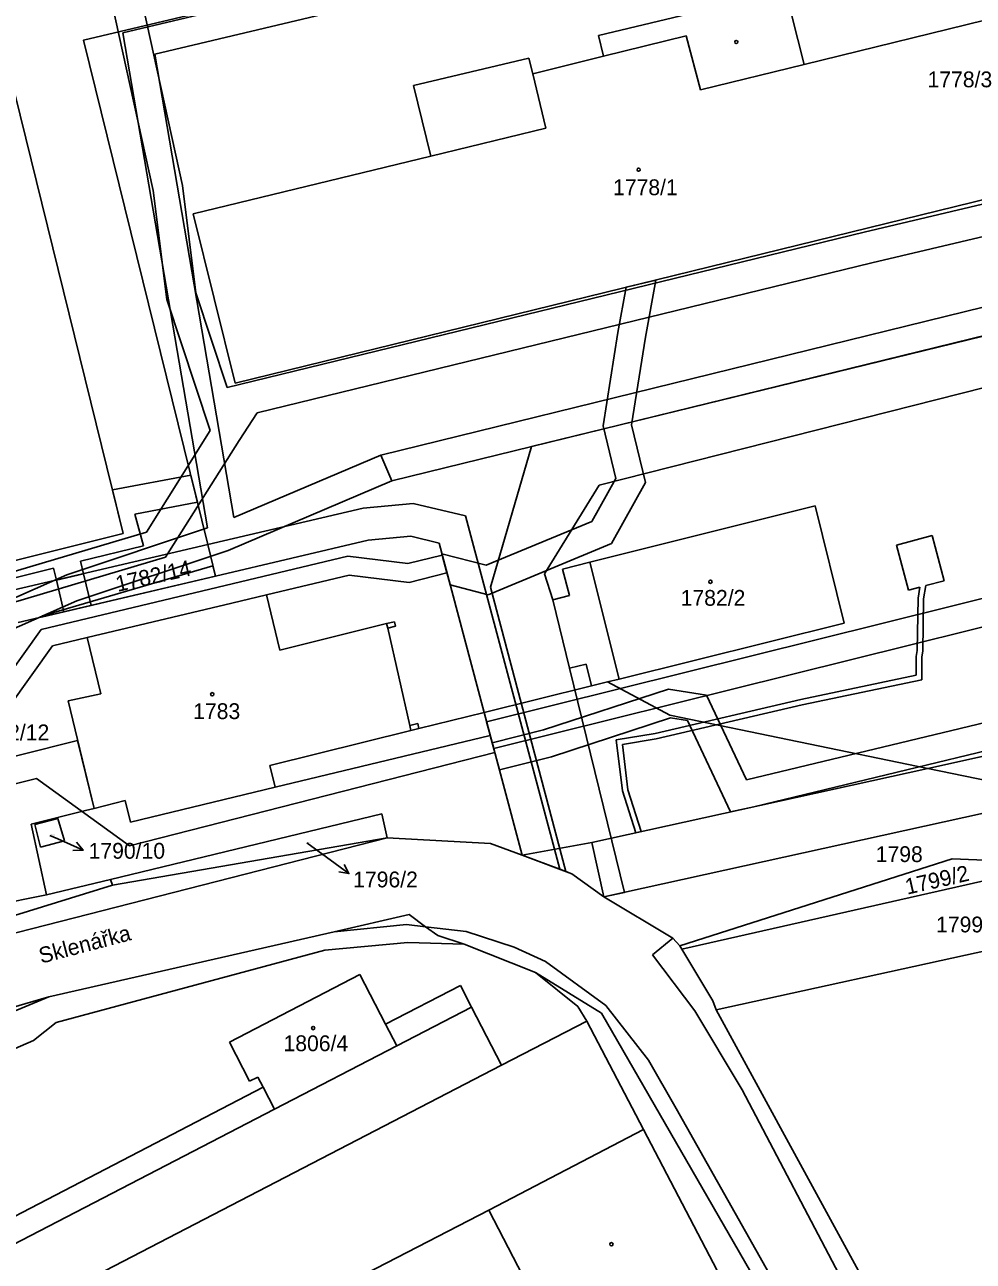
# Model space of a CAD drawing. Extents: x -785744 to -782822, y -1067550 to -1063910.
# Drawn here: x -784097.4 to -783995.4, y -1064709 to -1064576.1 of the extents above; entities that cross this region are included whole.
import ezdxf

# ---------------------------------------------------------------- set-up
doc = ezdxf.new("R2010")
doc.units = 0
for name, color, linetype in [('Hranice parcel', 7, 'Continuous'), ('Parcelní čísla', 7, 'Continuous'), ('Pop_ČP_popisy', 7, 'Continuous'), ('Vnitřní kresba', 7, 'Continuous'), ('Věcná břemena k části', 7, 'Continuous'), ('Značky budov', 7, 'Continuous')]:
    doc.layers.add(name, color=color, linetype=linetype)

msp = doc.modelspace()

# ---------------------------------------------------------------- linework, layer by layer
at = {"layer": 'Hranice parcel'}
for p, q in [((-784076.85, -1064635.35), (-784060.43, -1064631.49)), ((-784098.07, -1064640.34), (-784076.85, -1064635.35)), ((-784000.29, -1064656.02), (-783984.58, -1064652.56)), ((-783987.16, -1064666.48), (-784026.72, -1064675.47)), ((-783997.67, -1064665.74), (-783987.25, -1064666.14)), ((-784026.95, -1064675.08), (-784026.72, -1064675.47)), ((-784026.72, -1064675.47), (-784023.38, -1064681.01))]:
    msp.add_line(p, q, dxfattribs=at)
for points in [[(-784046.49, -1064549.3), (-784042.38, -1064566.21), (-784091.06, -1064577.75), (-784077.69, -1064631.95)], [(-784101.36, -1064571.66), (-784086.79, -1064630.76)], [(-784035.7, -1064577.25), (-784015.58, -1064572.39)], [(-784015.58, -1064572.39), (-784013.59, -1064580.35)], [(-784013.59, -1064580.35), (-783992.25, -1064575.12)], [(-784035.7, -1064577.25), (-784035.16, -1064579.47)], [(-784055.56, -1064582.62), (-784043.16, -1064579.66)], [(-784043.16, -1064579.66), (-784042.75, -1064581.36)], [(-784042.75, -1064581.36), (-784035.16, -1064579.47)], [(-784055.56, -1064582.62), (-784053.71, -1064590.2)], [(-784079.25, -1064596.42), (-784053.71, -1064590.2)], [(-784074.76, -1064614.62), (-783987.81, -1064593.29)], [(-784079.25, -1064596.42), (-784074.76, -1064614.62)], [(-784036.6, -1064633.86), (-784012.38, -1064627.8)], [(-784012.38, -1064627.8), (-784009.27, -1064640.41)], [(-784100.3, -1064634.12), (-784086.79, -1064630.76)], [(-784077.69, -1064631.95), (-784099.26, -1064637.02)], [(-784077.69, -1064631.95), (-784076.85, -1064635.35)], [(-784060.43, -1064631.49), (-784055.87, -1064631.07)], [(-784055.87, -1064631.07), (-784052.83, -1064631.8)], [(-784052.83, -1064631.8), (-784047.98, -1064650)], [(-784039.54, -1064634.6), (-784036.6, -1064633.86)], [(-784039.54, -1064634.6), (-784038.82, -1064637.45)], [(-784075.09, -1064638.25), (-784071.37, -1064637.36)], [(-784071.37, -1064637.36), (-784069.95, -1064643.3)], [(-784040.59, -1064637.89), (-784038.82, -1064637.45)], [(-784090.64, -1064641.96), (-784075.09, -1064638.25)], [(-784040.59, -1064637.89), (-784038.79, -1064645.24)], [(-784058.47, -1064640.46), (-784057.62, -1064640.25)], [(-784057.62, -1064640.25), (-784057.5, -1064640.73)], [(-784069.95, -1064643.3), (-784058.47, -1064640.46)], [(-784058.35, -1064640.94), (-784057.5, -1064640.73)], [(-784058.35, -1064640.94), (-784055.97, -1064651.4)], [(-784033.45, -1064646.42), (-784009.27, -1064640.41)], [(-784090.64, -1064641.96), (-784089.19, -1064648.01)], [(-784038.79, -1064645.24), (-784037.01, -1064644.8)], [(-784037.01, -1064644.8), (-784036.42, -1064647.16)], [(-784036.42, -1064647.16), (-784034.7, -1064646.72)], [(-784034.7, -1064646.72), (-784033.45, -1064646.42)], [(-784092.71, -1064648.75), (-784089.19, -1064648.01)], [(-784092.71, -1064648.75), (-784089.9, -1064660.32)], [(-784047.98, -1064650), (-784043.88, -1064665.36)], [(-784071.03, -1064655.7), (-784055.85, -1064651.94)], [(-784055.97, -1064651.4), (-784055.12, -1064651.19)], [(-784055.85, -1064651.94), (-784055.01, -1064651.73)], [(-784055.12, -1064651.19), (-784055.01, -1064651.73)], [(-784071.03, -1064655.7), (-784070.45, -1064658.05)], [(-784035.1, -1064669.84), (-784036.39, -1064663.98), (-784000.29, -1064656.02)], [(-784085.99, -1064661.79), (-784070.45, -1064658.05)], [(-784089.9, -1064660.32), (-784086.59, -1064659.46)], [(-784086.59, -1064659.46), (-784085.99, -1064661.79)], [(-784096.3, -1064662.05), (-784093.82, -1064661.39)], [(-784093.82, -1064661.39), (-784093.1, -1064663.82)], [(-784088.16, -1064667.95), (-784058.99, -1064660.89)], [(-784058.99, -1064660.89), (-784058.39, -1064663.49)], [(-784035.1, -1064669.84), (-783994.28, -1064660.84)], [(-784096.3, -1064662.05), (-784095.66, -1064664.5)], [(-784095.66, -1064664.5), (-784093.1, -1064663.82)], [(-784087.95, -1064668.56), (-784058.39, -1064663.49)], [(-784058.39, -1064663.49), (-784047.31, -1064664.08)], [(-784047.31, -1064664.08), (-784043.88, -1064665.36)], [(-784043.88, -1064665.36), (-784038.55, -1064667.36)], [(-784026.95, -1064675.08), (-783997.67, -1064665.74)], [(-784095.02, -1064669.62), (-784088.16, -1064667.95)], [(-784038.55, -1064667.36), (-784035.1, -1064669.84)], [(-784099.98, -1064672.31), (-784087.95, -1064668.56)], [(-784100.76, -1064670.77), (-784095.02, -1064669.62)], [(-784035.1, -1064669.84), (-784027.7, -1064674.27)], [(-784064.12, -1064673.58), (-784056.05, -1064671.74)], [(-784056.05, -1064671.74), (-784054.27, -1064673.04)], [(-784094.78, -1064680.58), (-784064.12, -1064673.58)], [(-784054.27, -1064673.04), (-784052.94, -1064674)], [(-784052.94, -1064674), (-784050.14, -1064674.9)], [(-784050.14, -1064674.9), (-784042.45, -1064677.97)], [(-784027.7, -1064674.27), (-784026.95, -1064675.08)], [(-784023.02, -1064681.98), (-783993.6, -1064675.51)], [(-784075.37, -1064685.46), (-784061.35, -1064678.19)], [(-784061.35, -1064678.19), (-784058.59, -1064683.53)], [(-784042.45, -1064677.97), (-784037.92, -1064681.62)], [(-784058.59, -1064683.53), (-784050.53, -1064679.36)], [(-784050.53, -1064679.36), (-784049.33, -1064681.69)], [(-784186.86, -1064707.47), (-784094.78, -1064680.58)], [(-784023.38, -1064681.01), (-784023.02, -1064681.98)], [(-784049.33, -1064681.69), (-784046.1, -1064687.93)], [(-784037.92, -1064681.62), (-784036.95, -1064683.19)], [(-784023.02, -1064681.98), (-783996.53, -1064730.59)], [(-784058.59, -1064683.53), (-784057.38, -1064685.86)], [(-784046.1, -1064687.93), (-784036.95, -1064683.19)], [(-784036.95, -1064683.19), (-784030.84, -1064694.84)], [(-784075.37, -1064685.46), (-784073.2, -1064689.65)], [(-784070.52, -1064692.67), (-784057.38, -1064685.86)], [(-784112.98, -1064722.58), (-784046.1, -1064687.93)], [(-784073.2, -1064689.65), (-784072.32, -1064689.2)], [(-784072.32, -1064689.2), (-784071.75, -1064690.29)], [(-784124.42, -1064717.67), (-784071.75, -1064690.29)], [(-784071.75, -1064690.29), (-784070.52, -1064692.67)], [(-784030.84, -1064694.84), (-784022.1, -1064711.56)]]:
    msp.add_lwpolyline(points, dxfattribs=at)
at = {"layer": 'Pop_ČP_popisy'}
for p, q in [((-784093.82, -1064663.6), (-784091.07, -1064664.8)), ((-784064.93, -1064665.56), (-784062.51, -1064667.33))]:
    msp.add_line(p, q, dxfattribs=at)
for points in [[(-784094.66, -1064663.23), (-784093.82, -1064663.6)], [(-784091.79, -1064663.94), (-784091.07, -1064664.8), (-784092.19, -1064664.86)], [(-784067.03, -1064664.02), (-784064.93, -1064665.56)], [(-784063.02, -1064666.34), (-784062.51, -1064667.33), (-784063.61, -1064667.15)]]:
    msp.add_lwpolyline(points, dxfattribs=at)
at = {"layer": 'Vnitřní kresba'}
for p, q in [((-784028.03, -1064650.31), (-784000.29, -1064656.02)), ((-784000.29, -1064656.02), (-783992.42, -1064657.64))]:
    msp.add_line(p, q, dxfattribs=at)
for points in [[(-784035.16, -1064579.47), (-784026.25, -1064577.26)], [(-784026.25, -1064577.26), (-784024.71, -1064583.09)], [(-784024.71, -1064583.09), (-784013.59, -1064580.35)], [(-784042.75, -1064581.36), (-784041.33, -1064587.19)], [(-784053.71, -1064590.2), (-784041.33, -1064587.19)], [(-784036.6, -1064633.86), (-784033.45, -1064646.42)], [(-784058.47, -1064640.46), (-784058.35, -1064640.94)], [(-784034.7, -1064646.72), (-784028.03, -1064650.31)], [(-784047.98, -1064650), (-784036.42, -1064647.16)], [(-784055.01, -1064651.73), (-784047.98, -1064650)], [(-784055.97, -1064651.4), (-784055.85, -1064651.94)], [(-784096.67, -1064662.02), (-784090.82, -1064660.55)], [(-784090.82, -1064660.55), (-784089.9, -1064660.32)], [(-784096.67, -1064662.02), (-784095.02, -1064669.62)], [(-784099.73, -1064674.06), (-784058.39, -1064663.49)], [(-784088.16, -1064667.95), (-784087.95, -1064668.56)], [(-784064.12, -1064673.58), (-784056.32, -1064672.79)], [(-784056.32, -1064672.79), (-784054.27, -1064673.04)], [(-784054.27, -1064673.04), (-784049.91, -1064673.56)], [(-784049.91, -1064673.56), (-784044.74, -1064675.23)], [(-784065.1, -1064675.56), (-784056.18, -1064674.74)], [(-784056.18, -1064674.74), (-784050.14, -1064674.9)], [(-784029.87, -1064676.06), (-784027.7, -1064674.27)], [(-784094, -1064683.35), (-784065.1, -1064675.56)], [(-784044.74, -1064675.23), (-784041.37, -1064676.78)], [(-784029.87, -1064676.06), (-784025.34, -1064682.1)], [(-784041.37, -1064676.78), (-784034.9, -1064681.5)], [(-784042.45, -1064677.97), (-784035.35, -1064682.35)], [(-784122.2, -1064691.96), (-784094.78, -1064680.58)], [(-784034.9, -1064681.5), (-784030.32, -1064687.4)], [(-784057.38, -1064685.86), (-784049.33, -1064681.69)], [(-784035.35, -1064682.35), (-784008.53, -1064728.89)], [(-784025.34, -1064682.1), (-784020.24, -1064690.59)], [(-784096.42, -1064685.27), (-784094, -1064683.35)], [(-784119.65, -1064695.38), (-784096.42, -1064685.27)], [(-784030.32, -1064687.4), (-784027.32, -1064692.57)], [(-784020.24, -1064690.59), (-784009.09, -1064711.8)], [(-784171.55, -1064745.02), (-784070.52, -1064692.67)], [(-784027.32, -1064692.57), (-784003.54, -1064734.8)], [(-784047.49, -1064703.52), (-784030.84, -1064694.84)], [(-784088.08, -1064724.46), (-784047.49, -1064703.52)], [(-784047.49, -1064703.52), (-784038.63, -1064720.62)]]:
    msp.add_lwpolyline(points, dxfattribs=at)
at = {"layer": 'Věcná břemena k části'}
for points in [[(-784033.57, -1064564.31), (-784086.83, -1064576.96)], [(-784080.41, -1064593.37), (-784086.56, -1064565.31)], [(-784089.69, -1064566), (-784083.57, -1064593.91)], [(-784083.39, -1064579.23), (-784032.88, -1064567.22)], [(-784086.83, -1064576.96), (-784077.73, -1064630.16)], [(-784074.88, -1064629.06), (-784083.39, -1064579.23)], [(-783954.25, -1064585.88), (-784007.11, -1064598.37)], [(-784006.31, -1064601.67), (-783954.06, -1064589.33)], [(-784078.96, -1064604.9), (-784080.41, -1064593.37)], [(-784083.57, -1064593.91), (-784082.1, -1064605.6)], [(-783942.85, -1064596.97), (-784042.87, -1064621.41)], [(-784007.11, -1064598.37), (-784075.6, -1064615.06)], [(-784035.63, -1064625.57), (-783929.29, -1064598.61)], [(-784072.38, -1064617.78), (-784006.31, -1064601.67)], [(-784032.71, -1064604.3), (-784033.59, -1064609.17)], [(-784029.52, -1064603.52), (-784032.71, -1064604.3)], [(-784030.63, -1064609.67), (-784029.52, -1064603.52)], [(-784082.1, -1064605.6), (-784077.44, -1064619.69)], [(-784075.6, -1064615.06), (-784078.96, -1064604.9)], [(-783987.92, -1064604.86), (-784059.09, -1064622.35)], [(-784057.92, -1064625.12), (-783989.97, -1064608.45)], [(-784033.59, -1064609.17), (-784035.19, -1064619.2)], [(-784032.13, -1064619.08), (-784030.63, -1064609.67)], [(-784074.33, -1064620.76), (-784072.38, -1064617.78)], [(-784030.62, -1064625.3), (-784032.13, -1064619.08)], [(-784077.44, -1064619.69), (-784084.29, -1064630.61)], [(-784035.19, -1064619.2), (-784033.82, -1064624.86)], [(-784082.23, -1064633.33), (-784074.33, -1064620.76)], [(-784042.87, -1064621.41), (-784047.3, -1064636.54)], [(-784059.09, -1064622.35), (-784074.88, -1064629.06)], [(-784059.09, -1064622.35), (-784057.92, -1064625.12)], [(-784057.92, -1064625.12), (-784059.09, -1064622.35)], [(-784079.53, -1064624.48), (-784087.94, -1064626.08)], [(-784078.81, -1064627.39), (-784079.53, -1064624.48)], [(-784075.51, -1064632.58), (-784057.92, -1064625.12)], [(-784041.48, -1064635.09), (-784035.63, -1064625.57)], [(-784033.82, -1064624.86), (-784036.41, -1064629.48)], [(-784034.3, -1064631.85), (-784030.62, -1064625.3)], [(-784087.94, -1064626.08), (-784086.79, -1064630.76)], [(-784085.53, -1064628.68), (-784078.81, -1064627.39)], [(-784060.99, -1064628.03), (-784077.69, -1064631.95)], [(-784060.99, -1064628.03), (-784077.69, -1064631.95)], [(-784060.99, -1064628.03), (-784077.69, -1064631.95)], [(-784055.62, -1064627.53), (-784060.99, -1064628.03)], [(-784055.62, -1064627.53), (-784060.99, -1064628.03)], [(-784055.62, -1064627.53), (-784060.99, -1064628.03)], [(-784049.99, -1064628.88), (-784055.62, -1064627.53)], [(-784049.99, -1064628.88), (-784055.62, -1064627.53)], [(-784049.99, -1064628.88), (-784055.62, -1064627.53)], [(-784084.61, -1064632.08), (-784085.53, -1064628.68)], [(-784039.85, -1064666.87), (-784049.99, -1064628.88)], [(-784039.85, -1064666.87), (-784049.99, -1064628.88)], [(-784039.85, -1064666.87), (-784049.99, -1064628.88)], [(-784036.41, -1064629.48), (-784047.77, -1064634.19)], [(-784084.29, -1064630.61), (-784108.09, -1064637.67)], [(-784086.79, -1064630.76), (-784100.3, -1064634.12)], [(-784077.73, -1064630.16), (-784092.84, -1064635.21)], [(-783999.83, -1064630.99), (-784003.65, -1064632.02)], [(-783998.54, -1064635.84), (-783999.83, -1064630.99)], [(-784091.36, -1064633.75), (-784084.61, -1064632.08)], [(-784077.69, -1064631.95), (-784076.85, -1064635.35)], [(-784077.69, -1064631.95), (-784076.85, -1064635.35)], [(-784077.69, -1064631.95), (-784076.85, -1064635.35)], [(-784076.85, -1064635.35), (-784060.43, -1064631.49)], [(-784076.85, -1064635.35), (-784060.43, -1064631.49)], [(-784076.85, -1064635.35), (-784060.43, -1064631.49)], [(-784060.43, -1064631.49), (-784055.87, -1064631.07)], [(-784060.43, -1064631.49), (-784055.87, -1064631.07)], [(-784060.43, -1064631.49), (-784055.87, -1064631.07)], [(-784055.87, -1064631.07), (-784052.83, -1064631.8)], [(-784055.87, -1064631.07), (-784052.83, -1064631.8)], [(-784055.87, -1064631.07), (-784052.83, -1064631.8)], [(-784052.83, -1064631.8), (-784047.98, -1064650)], [(-784052.83, -1064631.8), (-784047.98, -1064650)], [(-784052.83, -1064631.8), (-784047.98, -1064650)], [(-784047.55, -1064637.35), (-784034.3, -1064631.85)], [(-784003.65, -1064632.02), (-784002.36, -1064636.87)], [(-784107.18, -1064640.74), (-784082.23, -1064633.33)], [(-784062.62, -1064633.21), (-784095.59, -1064641.09)], [(-784091.76, -1064638.01), (-784075.51, -1064632.58)], [(-784056.17, -1064634), (-784062.62, -1064633.21)], [(-784052.49, -1064633.08), (-784056.17, -1064634)], [(-784047.77, -1064634.19), (-784052.52, -1064632.95)], [(-784052.52, -1064632.95), (-784051.64, -1064636.28)], [(-784051.98, -1064635.01), (-784052.49, -1064633.08)], [(-784108.55, -1064638.04), (-784094.27, -1064634.48)], [(-784077.13, -1064634.23), (-784095.46, -1064639.62)], [(-784094.27, -1064634.48), (-784093.96, -1064635.77)], [(-784091.04, -1064635.09), (-784091.36, -1064633.75)], [(-784076.85, -1064635.35), (-784077.13, -1064634.23)], [(-784056.04, -1064636.03), (-784051.98, -1064635.01)], [(-784092.84, -1064635.21), (-784110.24, -1064642.87)], [(-784095.55, -1064639.75), (-784076.85, -1064635.35)], [(-784093.96, -1064635.77), (-784091.04, -1064635.09)], [(-784091.04, -1064635.09), (-784093.96, -1064635.77)], [(-784093.96, -1064635.77), (-784093.15, -1064639.18)], [(-784090.24, -1064638.5), (-784091.04, -1064635.09)], [(-784071.37, -1064637.36), (-784062.5, -1064635.24)], [(-784062.5, -1064635.24), (-784056.04, -1064636.03)], [(-784051.64, -1064636.28), (-784047.55, -1064637.35)], [(-783983.62, -1064635.06), (-784047.71, -1064651)], [(-784040.59, -1064637.89), (-784041.48, -1064635.09)], [(-784000.51, -1064636.37), (-783998.54, -1064635.84)], [(-784075.09, -1064638.25), (-784071.37, -1064637.36)], [(-784047.3, -1064636.54), (-784039.2, -1064667.12)], [(-784002.36, -1064636.87), (-784001.14, -1064636.54)], [(-784001.14, -1064636.54), (-784001.33, -1064637.72)], [(-784000.73, -1064637.78), (-784000.51, -1064636.37)], [(-784109.07, -1064645.63), (-784091.76, -1064638.01)], [(-784093.15, -1064639.18), (-784090.24, -1064638.5)], [(-784090.64, -1064641.96), (-784075.09, -1064638.25)], [(-784046.94, -1064653.89), (-783982.92, -1064637.98)], [(-784038.79, -1064645.24), (-784040.59, -1064637.89)], [(-784001.33, -1064637.72), (-784001.42, -1064643.35)], [(-784000.82, -1064643.41), (-784000.73, -1064637.78)], [(-784095.46, -1064639.62), (-784095.55, -1064639.75)], [(-784095.59, -1064641.09), (-784104.58, -1064653.66)], [(-784103.84, -1064656.07), (-784094.4, -1064642.86)], [(-784094.4, -1064642.86), (-784090.64, -1064641.96)], [(-784001.42, -1064643.35), (-784001.53, -1064644)], [(-784001.53, -1064644), (-784001.52, -1064646.01)], [(-784000.93, -1064644.04), (-784000.82, -1064643.41)], [(-784000.92, -1064646.49), (-784000.93, -1064644.04)], [(-784032.89, -1064669.35), (-784038.79, -1064645.24)], [(-784001.52, -1064646.01), (-784013.92, -1064648.62)], [(-784013.8, -1064649.2), (-784000.92, -1064646.49)], [(-784028.17, -1064647.51), (-784041.59, -1064651.88)], [(-784024.06, -1064648.16), (-784028.17, -1064647.51)], [(-784019.79, -1064657.25), (-784024.06, -1064648.16)], [(-784013.92, -1064648.62), (-784029.61, -1064652.28)], [(-784029.49, -1064652.86), (-784013.8, -1064649.2)], [(-784047.98, -1064650), (-784043.88, -1064665.36)], [(-784047.98, -1064650), (-784043.88, -1064665.36)], [(-784047.98, -1064650), (-784043.88, -1064665.36)], [(-784040.75, -1064654.76), (-784027.93, -1064650.58)], [(-784027.93, -1064650.58), (-784026.1, -1064650.87)], [(-784026.1, -1064650.87), (-784021.49, -1064660.69)], [(-783991.29, -1064650.39), (-784019.79, -1064657.25)], [(-784047.71, -1064651), (-784046.94, -1064653.89)], [(-784041.59, -1064651.88), (-784047.1, -1064653.28)], [(-784029.61, -1064652.28), (-784033.77, -1064652.96)], [(-784091.68, -1064653.01), (-784103.84, -1064656.07)], [(-784089.9, -1064660.32), (-784091.68, -1064653.01)], [(-784047.32, -1064652.48), (-784070.45, -1064658.05)], [(-784046.83, -1064654.32), (-784047.32, -1064652.48)], [(-784047.1, -1064653.28), (-784046.33, -1064656.18)], [(-784033.77, -1064652.96), (-784033.11, -1064658.43)], [(-784033.11, -1064653.46), (-784029.49, -1064652.86)], [(-784032.53, -1064658.31), (-784033.11, -1064653.46)], [(-784019, -1064660.15), (-783990.52, -1064653.29)], [(-783984.58, -1064652.56), (-784000.29, -1064656.02)], [(-784086.11, -1064664.35), (-784046.83, -1064654.32)], [(-784046.33, -1064656.18), (-784040.75, -1064654.76)], [(-784000.29, -1064656.02), (-784036.39, -1064663.98)], [(-784104.85, -1064659.31), (-784096.09, -1064657.11)], [(-784096.09, -1064657.11), (-784086.11, -1064664.35)], [(-784070.45, -1064658.05), (-784085.99, -1064661.79)], [(-784033.11, -1064658.43), (-784031.68, -1064662.94)], [(-784031.09, -1064662.81), (-784032.53, -1064658.31)], [(-784086.59, -1064659.46), (-784089.9, -1064660.32)], [(-784085.99, -1064661.79), (-784086.59, -1064659.46)], [(-784021.49, -1064660.69), (-784019, -1064660.15)], [(-784035.1, -1064669.84), (-783994.28, -1064660.84)], [(-784031.68, -1064662.94), (-784031.09, -1064662.81)], [(-784036.39, -1064663.98), (-784043.88, -1064665.36)], [(-784035.1, -1064669.84), (-784036.39, -1064663.98)], [(-784036.39, -1064663.98), (-784035.1, -1064669.84)], [(-784043.88, -1064665.36), (-784039.85, -1064666.87)], [(-784043.88, -1064665.36), (-784039.85, -1064666.87)], [(-784043.88, -1064665.36), (-784039.85, -1064666.87)], [(-784043.88, -1064665.36), (-784039.85, -1064666.87)], [(-784039.85, -1064666.87), (-784038.55, -1064667.36)], [(-784039.2, -1064667.12), (-784038.55, -1064667.36)], [(-784038.55, -1064667.36), (-784035.1, -1064669.84)], [(-784038.55, -1064667.36), (-784035.1, -1064669.84)], [(-784035.1, -1064669.84), (-784032.89, -1064669.35)]]:
    msp.add_lwpolyline(points, dxfattribs=at)
at = {"layer": 'Značky budov'}
for centre in [(-784020.87, -1064577.93), (-784031.37, -1064591.66), (-784023.65, -1064635.96), (-784077.21, -1064648.05), (-784066.36, -1064683.94), (-784034.3, -1064707.17)]:
    msp.add_circle(centre, 0.175, dxfattribs=at)

# ---------------------------------------------------------------- texts
at = {"layer": 'Parcelní čísla'}
for s, height, p in [('1778/1', 1.7, (-784034.12, -1064594.4)), ('1782/2', 1.7, (-784026.85, -1064638.54)), ('1783', 1.7, (-784079.26, -1064650.72)), ('1782/12', 1.7, (-784102.95, -1064653)), ('1790/10', 0.1, (-784094.66, -1064663.23)), ('1796/2', 0.1, (-784067.03, -1064664.02)), ('1798', 1.7, (-784005.88, -1064666.09)), ('1799/1', 1.7, (-783999.39, -1064673.65)), ('1806/4', 1.7, (-784069.55, -1064686.42))]:
    msp.add_text(s, height=height, dxfattribs=at).set_placement(p)
for s, rotation, p in [('1782/14', 12.6, (-784087.38, -1064637.05)), ('1799/2', 12.7955, (-784002.5, -1064669.6))]:
    msp.add_text(s, height=1.7, rotation=rotation, dxfattribs=at).set_placement(p)
at = {"layer": 'Pop_ČP_popisy'}
for s, p in [('1778/3', (-784000.31, -1064582.8)), ('1790/10', (-784090.5, -1064665.73)), ('1796/2', (-784062.06, -1064668.81))]:
    msp.add_text(s, height=1.7, dxfattribs=at).set_placement(p)
msp.add_text('Sklenářka', height=1.7, rotation=14.6695, dxfattribs=at).set_placement((-784095.6, -1064677.02))

doc.saveas('drawing.dxf')
